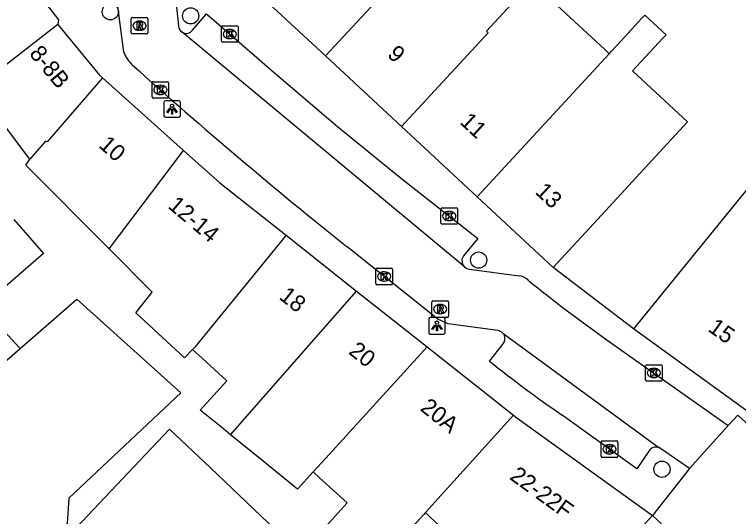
# Model space of a CAD drawing. Extents: x 160664 to 161506, y 382245 to 383288.
# Drawn here: x 160915.24 to 160959.04, y 383145.42 to 383175.76 of the extents above; entities that cross this region are included whole.
import ezdxf

# ---------------------------------------------------------------- set-up
doc = ezdxf.new("R2010")
doc.units = 0
for name, color, linetype in [('IMGEO_Boom', 7, 'Continuous'), ('IMGEO_Kolk', 7, 'Continuous'), ('IMGEO_Lichtpunt', 7, 'Continuous'), ('IMGEO_Pand', 7, 'Continuous'), ('IMGEO_Pand_nummerreeks', 7, 'Continuous'), ('IMGEO_Rijbaan_lokaal_open', 7, 'Continuous'), ('IMGEO_Rioolput', 7, 'Continuous'), ('IMGEO_Voetpad_open', 7, 'Continuous')]:
    doc.layers.add(name, color=color, linetype=linetype)

msp = doc.modelspace()

# ---------------------------------------------------------------- linework, layer by layer
at = {"layer": 'IMGEO_Boom'}
for centre in [(160921.045, 383175.92), (160925.904, 383175.674), (160943.32, 383160.916), (160954.407, 383148.274)]:
    msp.add_circle(centre, 0.489, dxfattribs=at)
at = {"layer": 'IMGEO_Kolk'}
for p, q in [((160927.841, 383175.079), (160928.693, 383175.079)), ((160927.766, 383174.153), (160927.766, 383175.005)), ((160928.254, 383174.859), (160928.279, 383174.859)), ((160928.767, 383175.005), (160928.767, 383174.153)), ((160928.277, 383174.299), (160928.252, 383174.299)), ((160928.693, 383174.079), (160927.841, 383174.079)), ((160923.57, 383170.773), (160923.57, 383171.625)), ((160923.645, 383171.699), (160924.497, 383171.699)), ((160924.571, 383171.625), (160924.571, 383170.773)), ((160924.058, 383171.479), (160924.083, 383171.479)), ((160924.497, 383170.699), (160923.645, 383170.699)), ((160924.081, 383170.919), (160924.056, 383170.919)), ((160941.118, 383164.079), (160941.97, 383164.079)), ((160941.043, 383163.153), (160941.043, 383164.005)), ((160941.531, 383163.859), (160941.556, 383163.859)), ((160942.044, 383164.005), (160942.044, 383163.153)), ((160941.554, 383163.299), (160941.529, 383163.299)), ((160941.97, 383163.079), (160941.118, 383163.079)), ((160937.109, 383159.5), (160937.109, 383160.352)), ((160937.184, 383160.426), (160938.036, 383160.426)), ((160937.597, 383160.206), (160937.622, 383160.206)), ((160938.11, 383160.352), (160938.11, 383159.5)), ((160938.036, 383159.426), (160937.184, 383159.426)), ((160937.62, 383159.646), (160937.595, 383159.646)), ((160953.421, 383153.667), (160953.421, 383154.519)), ((160953.496, 383154.593), (160954.348, 383154.593)), ((160954.422, 383154.519), (160954.422, 383153.667)), ((160953.909, 383154.373), (160953.934, 383154.373)), ((160954.348, 383153.593), (160953.496, 383153.593)), ((160953.932, 383153.813), (160953.907, 383153.813)), ((160950.734, 383149.058), (160950.734, 383149.91)), ((160950.809, 383149.984), (160951.661, 383149.984)), ((160951.222, 383149.764), (160951.247, 383149.764)), ((160951.735, 383149.91), (160951.735, 383149.058)), ((160951.245, 383149.204), (160951.22, 383149.204)), ((160951.661, 383148.984), (160950.809, 383148.984))]:
    msp.add_line(p, q, dxfattribs=at)
for points in [[(160927.841, 383175.079), (160928.693, 383175.079)], [(160927.766, 383174.153), (160927.766, 383175.005)], [(160928.087, 383174.779), (160928.21, 383174.779), (160928.21, 383174.628), (160928.34, 383174.779), (160928.504, 383174.779), (160928.358, 383174.628), (160928.511, 383174.379), (160928.359, 383174.379), (160928.274, 383174.543), (160928.21, 383174.476), (160928.21, 383174.379), (160928.087, 383174.379), (160928.087, 383174.779)], [(160928.767, 383175.005), (160928.767, 383174.153)], [(160928.693, 383174.079), (160927.841, 383174.079)], [(160923.57, 383170.773), (160923.57, 383171.625)], [(160923.645, 383171.699), (160924.497, 383171.699)], [(160924.571, 383171.625), (160924.571, 383170.773)], [(160923.891, 383171.399), (160924.014, 383171.399), (160924.014, 383171.248), (160924.144, 383171.399), (160924.308, 383171.399), (160924.162, 383171.248), (160924.315, 383170.999), (160924.163, 383170.999), (160924.078, 383171.163), (160924.014, 383171.096), (160924.014, 383170.999), (160923.891, 383170.999), (160923.891, 383171.399)], [(160924.497, 383170.699), (160923.645, 383170.699)], [(160941.118, 383164.079), (160941.97, 383164.079)], [(160941.043, 383163.153), (160941.043, 383164.005)], [(160941.364, 383163.779), (160941.487, 383163.779), (160941.487, 383163.628), (160941.617, 383163.779), (160941.781, 383163.779), (160941.635, 383163.628), (160941.788, 383163.379), (160941.636, 383163.379), (160941.551, 383163.543), (160941.487, 383163.476), (160941.487, 383163.379), (160941.364, 383163.379), (160941.364, 383163.779)], [(160942.044, 383164.005), (160942.044, 383163.153)], [(160941.97, 383163.079), (160941.118, 383163.079)], [(160937.109, 383159.5), (160937.109, 383160.352)], [(160937.184, 383160.426), (160938.036, 383160.426)], [(160937.43, 383160.126), (160937.553, 383160.126), (160937.553, 383159.975), (160937.683, 383160.126), (160937.847, 383160.126), (160937.701, 383159.975), (160937.854, 383159.726), (160937.702, 383159.726), (160937.617, 383159.89), (160937.553, 383159.823), (160937.553, 383159.726), (160937.43, 383159.726), (160937.43, 383160.126)], [(160938.11, 383160.352), (160938.11, 383159.5)], [(160938.036, 383159.426), (160937.184, 383159.426)], [(160953.421, 383153.667), (160953.421, 383154.519)], [(160953.496, 383154.593), (160954.348, 383154.593)], [(160954.422, 383154.519), (160954.422, 383153.667)], [(160953.742, 383154.293), (160953.865, 383154.293), (160953.865, 383154.142), (160953.995, 383154.293), (160954.159, 383154.293), (160954.013, 383154.142), (160954.166, 383153.893), (160954.014, 383153.893), (160953.929, 383154.057), (160953.865, 383153.99), (160953.865, 383153.893), (160953.742, 383153.893), (160953.742, 383154.293)], [(160954.348, 383153.593), (160953.496, 383153.593)], [(160950.734, 383149.058), (160950.734, 383149.91)], [(160950.809, 383149.984), (160951.661, 383149.984)], [(160951.055, 383149.684), (160951.178, 383149.684), (160951.178, 383149.533), (160951.308, 383149.684), (160951.472, 383149.684), (160951.326, 383149.533), (160951.479, 383149.284), (160951.327, 383149.284), (160951.242, 383149.448), (160951.178, 383149.381), (160951.178, 383149.284), (160951.055, 383149.284), (160951.055, 383149.684)], [(160951.735, 383149.91), (160951.735, 383149.058)], [(160951.661, 383148.984), (160950.809, 383148.984)]]:
    msp.add_lwpolyline(points, dxfattribs=at)
for centre, start, end in [((160927.843, 383175.003), 91.552, 178.448), ((160927.843, 383175.003), 91.552, 178.448), ((160928.691, 383175.003), 1.552, 88.448), ((160928.691, 383175.003), 1.552, 88.448), ((160927.843, 383174.155), 181.552, 268.448), ((160927.843, 383174.155), 181.552, 268.448), ((160928.691, 383174.155), 271.552, 358.448), ((160928.691, 383174.155), 271.552, 358.448), ((160923.647, 383171.623), 91.552, 178.448), ((160923.647, 383171.623), 91.552, 178.448), ((160924.495, 383171.623), 1.552, 88.448), ((160924.495, 383171.623), 1.552, 88.448), ((160923.647, 383170.775), 181.552, 268.448), ((160923.647, 383170.775), 181.552, 268.448), ((160924.495, 383170.775), 271.552, 358.448), ((160924.495, 383170.775), 271.552, 358.448), ((160941.12, 383164.003), 91.552, 178.448), ((160941.12, 383164.003), 91.552, 178.448), ((160941.968, 383164.003), 1.552, 88.448), ((160941.968, 383164.003), 1.552, 88.448), ((160941.12, 383163.155), 181.552, 268.448), ((160941.12, 383163.155), 181.552, 268.448), ((160941.968, 383163.155), 271.552, 358.448), ((160941.968, 383163.155), 271.552, 358.448), ((160937.186, 383160.35), 91.552, 178.448), ((160937.186, 383160.35), 91.552, 178.448), ((160938.034, 383160.35), 1.552, 88.448), ((160938.034, 383160.35), 1.552, 88.448), ((160937.186, 383159.502), 181.552, 268.448), ((160937.186, 383159.502), 181.552, 268.448), ((160938.034, 383159.502), 271.552, 358.448), ((160938.034, 383159.502), 271.552, 358.448), ((160953.498, 383154.517), 91.552, 178.448), ((160953.498, 383154.517), 91.552, 178.448), ((160954.346, 383154.517), 1.552, 88.448), ((160954.346, 383154.517), 1.552, 88.448), ((160953.498, 383153.669), 181.552, 268.448), ((160953.498, 383153.669), 181.552, 268.448), ((160954.346, 383153.669), 271.552, 358.448), ((160954.346, 383153.669), 271.552, 358.448), ((160950.811, 383149.908), 91.552, 178.448), ((160950.811, 383149.908), 91.552, 178.448), ((160951.659, 383149.908), 1.552, 88.448), ((160951.659, 383149.908), 1.552, 88.448), ((160950.811, 383149.06), 181.552, 268.448), ((160950.811, 383149.06), 181.552, 268.448), ((160951.659, 383149.06), 271.552, 358.448), ((160951.659, 383149.06), 271.552, 358.448)]:
    msp.add_arc(centre, 0.0765, start, end, dxfattribs=at)
for centre, major_axis, ratio, start_param, end_param in [((160928.253, 383174.579), (-0.387, 0.002), 0.722429, 4.712389, 7.853982), ((160928.278, 383174.579), (-0.39, 0.002), 0.717154, 1.570796, 4.712389), ((160924.057, 383171.199), (-0.387, 0.002), 0.722429, 4.712389, 7.853982), ((160924.082, 383171.199), (-0.39, 0.002), 0.717154, 1.570796, 4.712389), ((160941.53, 383163.579), (-0.387, 0.002), 0.722429, 4.712389, 7.853982), ((160941.555, 383163.579), (-0.39, 0.002), 0.717154, 1.570796, 4.712389), ((160937.596, 383159.926), (-0.387, 0.002), 0.722429, 4.712389, 7.853982), ((160937.621, 383159.926), (-0.39, 0.002), 0.717154, 1.570796, 4.712389), ((160953.908, 383154.093), (-0.387, 0.002), 0.722429, 4.712389, 7.853982), ((160953.933, 383154.093), (-0.39, 0.002), 0.717154, 1.570796, 4.712389), ((160951.221, 383149.484), (-0.387, 0.002), 0.722429, 4.712389, 7.853982), ((160951.246, 383149.484), (-0.39, 0.002), 0.717154, 1.570796, 4.712389)]:
    msp.add_ellipse(centre, major_axis=major_axis, ratio=ratio, start_param=start_param, end_param=end_param, dxfattribs=at)
at = {"layer": 'IMGEO_Lichtpunt'}
for p, q in [((160924.282, 383170.447), (160924.282, 383169.64)), ((160924.282, 383170.447), (160924.282, 383169.64)), ((160925.184, 383170.542), (160924.376, 383170.542)), ((160925.184, 383170.542), (160924.376, 383170.542)), ((160925.278, 383169.64), (160925.278, 383170.447)), ((160925.278, 383169.64), (160925.278, 383170.447)), ((160924.376, 383169.546), (160925.184, 383169.546)), ((160924.376, 383169.546), (160925.184, 383169.546)), ((160940.3, 383157.344), (160940.3, 383156.537)), ((160940.3, 383157.344), (160940.3, 383156.537)), ((160941.202, 383157.439), (160940.394, 383157.439)), ((160941.202, 383157.439), (160940.394, 383157.439)), ((160941.296, 383156.537), (160941.296, 383157.344)), ((160941.296, 383156.537), (160941.296, 383157.344)), ((160940.394, 383156.443), (160941.202, 383156.443)), ((160940.394, 383156.443), (160941.202, 383156.443))]:
    msp.add_line(p, q, dxfattribs=at)
for points in [[(160924.656, 383170.111), (160924.695, 383170.083), (160924.507, 383169.821), (160924.469, 383169.848), (160924.656, 383170.111)], [(160924.758, 383170.063), (160924.805, 383170.063), (160924.805, 383169.741), (160924.758, 383169.741), (160924.758, 383170.063)], [(160924.868, 383170.083), (160924.906, 383170.11), (160925.093, 383169.848), (160925.054, 383169.82), (160924.868, 383170.083)], [(160940.674, 383157.008), (160940.713, 383156.98), (160940.525, 383156.718), (160940.487, 383156.745), (160940.674, 383157.008)], [(160940.776, 383156.96), (160940.823, 383156.96), (160940.823, 383156.638), (160940.776, 383156.638), (160940.776, 383156.96)], [(160940.886, 383156.98), (160940.924, 383157.007), (160941.111, 383156.745), (160941.072, 383156.717), (160940.886, 383156.98)]]:
    msp.add_lwpolyline(points, dxfattribs=at)
for centre in [(160924.781, 383170.245), (160940.799, 383157.142)]:
    msp.add_circle(centre, 0.0994, dxfattribs=at)
for centre, start, end in [((160924.376, 383170.447), 90, 180), ((160924.376, 383170.447), 90, 180), ((160925.184, 383170.447), 0, 90), ((160925.184, 383170.447), 0, 90), ((160924.376, 383169.64), 180, 270), ((160924.376, 383169.64), 180, 270), ((160925.184, 383169.64), 270, 0), ((160925.184, 383169.64), 270, 360), ((160940.394, 383157.344), 90, 180), ((160940.394, 383157.344), 90, 180), ((160941.202, 383157.344), 0, 90), ((160941.202, 383157.344), 0, 90), ((160940.394, 383156.537), 180, 270), ((160940.394, 383156.537), 180, 270), ((160941.202, 383156.537), 270, 0), ((160941.202, 383156.537), 270, 360)]:
    msp.add_arc(centre, 0.0946, start, end, dxfattribs=at)
at = {"layer": 'IMGEO_Pand'}
for points in [[(160944.945, 383184.961), (160934.055, 383173.259)], [(160912.627, 383182.264), (160917.904, 383175.438), (160917.871, 383175.155)], [(160934.055, 383173.259), (160929.271, 383177.698)], [(160938.66, 383168.986), (160943.897, 383174.658), (160943.8, 383174.748), (160946.547, 383177.724)], [(160946.547, 383177.724), (160950.929, 383173.658), (160951.217, 383173.391)], [(160951.217, 383173.391), (160951.35, 383173.535), (160951.942, 383174.177), (160953.171, 383175.51), (160953.37, 383175.726), (160954.656, 383174.538), (160954.456, 383174.323), (160952.634, 383172.349), (160955.962, 383169.275), (160953.074, 383166.148), (160951.227, 383164.147), (160947.835, 383160.473)], [(160917.871, 383175.155), (160910.813, 383169.682), (160910.656, 383169.56)], [(160917.871, 383175.155), (160920.386, 383172.1), (160920.574, 383171.932)], [(160938.66, 383168.986), (160934.055, 383173.259)], [(160943.238, 383164.738), (160951.217, 383173.391)], [(160920.574, 383171.932), (160917.22, 383168.064), (160917.12, 383168.101), (160916.178, 383167.023)], [(160920.574, 383171.932), (160925.471, 383167.545)], [(160970.479, 383165.519), (160971.418, 383166.673), (160971.27, 383166.793), (160965.016, 383171.891), (160952.683, 383156.759)], [(160916.178, 383167.023), (160914.461, 383169.299), (160913.449, 383167.289), (160912.552, 383167.821), (160911.641, 383168.361), (160911.041, 383169.092)], [(160943.238, 383164.738), (160938.66, 383168.986)], [(160920.974, 383161.586), (160925.471, 383167.545)], [(160925.471, 383167.545), (160927.66, 383165.583), (160931.67, 383162.417)], [(160920.974, 383161.586), (160915.925, 383166.646), (160916.178, 383167.023)], [(160947.835, 383160.473), (160943.238, 383164.738)], [(160915.214, 383163.359), (160916.992, 383161.319), (160913.263, 383158.096), (160915.262, 383155.918), (160915.583, 383155.569)], [(160931.67, 383162.417), (160926.148, 383155.653), (160926.019, 383155.516)], [(160931.67, 383162.417), (160935.939, 383159.045)], [(160926.019, 383155.516), (160925.529, 383155), (160922.586, 383157.726), (160923.578, 383158.976), (160920.974, 383161.586)], [(160928.313, 383150.363), (160935.939, 383159.045)], [(160935.939, 383159.045), (160940.217, 383155.668)], [(160915.583, 383155.569), (160919.007, 383158.548), (160925.298, 383152.893), (160918.539, 383146.521), (160918.432, 383144.995), (160917.855, 383144.386)], [(160959.844, 383151.624), (160959.492, 383151.837), (160952.683, 383156.759)], [(160907.392, 383148.829), (160913.095, 383153.606), (160913.197, 383153.493), (160915.583, 383155.569)], [(160928.313, 383150.363), (160927.885, 383150.709), (160926.48, 383151.848), (160928.098, 383153.621), (160926.591, 383154.994), (160926.019, 383155.516)], [(160940.217, 383155.668), (160934.081, 383148.947), (160933.316, 383148.109)], [(160940.217, 383155.668), (160945.435, 383151.547)], [(160940.099, 383145.662), (160945.435, 383151.547)], [(160945.435, 383151.547), (160945.634, 383151.39), (160953.843, 383145.474)], [(160917.855, 383144.386), (160918.279, 383143.984), (160922.835, 383148.795), (160924.631, 383150.692), (160927.1, 383148.354), (160930.596, 383145.044), (160930.82, 383144.832), (160927.091, 383140.856)], [(160933.316, 383148.109), (160932.372, 383147.074), (160930.295, 383148.757), (160928.313, 383150.363)], [(160940.099, 383145.662), (160939.996, 383145.548), (160938.245, 383143.631), (160936.602, 383141.832), (160933.733, 383144.438), (160935.376, 383146.237), (160934.73, 383146.824), (160933.694, 383147.765), (160933.316, 383148.109)], [(160947.6, 383138.687), (160940.378, 383145.403), (160940.099, 383145.662)], [(160953.843, 383145.474), (160947.669, 383138.762)]]:
    msp.add_lwpolyline(points, dxfattribs=at)
at = {"layer": 'IMGEO_Rijbaan_lokaal_open'}
for points in [[(160902.971, 383203.487), (160905.81, 383202.432), (160906.073, 383202.284), (160906.26, 383202.081), (160923.944, 383179.059), (160924.568, 383178.306), (160924.768, 383178.012), (160924.875, 383177.733), (160925.156, 383175.069)], [(160921.859, 383173.479), (160921.472, 383176.4)], [(160942.475, 383160.501), (160925.382, 383174.692)], [(160944.486, 383156.652), (160941.47, 383157.071), (160940.851, 383157.346), (160935.374, 383161.707)], [(160942.77, 383160.366), (160945.764, 383159.963)], [(160944.781, 383156.504), (160954.219, 383149.579)], [(160951.104, 383156.083), (160958.418, 383150.922)], [(160958.418, 383150.922), (160956.075, 383148.311)], [(160956.075, 383148.311), (160954.316, 383149.531), (160954.219, 383149.579)]]:
    msp.add_lwpolyline(points, dxfattribs=at)
for centre, radius, start, end in [((160925.639, 383175.102), 0.484, 183.955, 237.9278), ((160923.695, 383174.145), 1.953, 199.9339, 227.7508), ((161122.703, 383396.294), 300.205, 228.14259, 231.39102), ((160942.83, 383160.887), 0.524, 227.3779, 263.4418), ((160945.722, 383159.176), 0.788, 41.967, 86.9429), ((161001.589, 383227.955), 87.832, 230.99438, 234.91493), ((160944.421, 383156.155), 0.501, 44.1307, 82.5839)]:
    msp.add_arc(centre, radius, start, end, dxfattribs=at)
at = {"layer": 'IMGEO_Rioolput'}
for p, q in [((160922.307, 383174.656), (160922.307, 383175.508)), ((160922.382, 383175.582), (160923.234, 383175.582)), ((160923.308, 383175.508), (160923.308, 383174.656)), ((160922.795, 383175.362), (160922.82, 383175.362)), ((160923.234, 383174.582), (160922.382, 383174.582)), ((160922.818, 383174.802), (160922.793, 383174.802)), ((160940.493, 383157.526), (160940.493, 383158.378)), ((160940.568, 383158.452), (160941.42, 383158.452)), ((160941.494, 383158.378), (160941.494, 383157.526)), ((160940.981, 383158.232), (160941.006, 383158.232)), ((160941.004, 383157.672), (160940.979, 383157.672)), ((160941.42, 383157.452), (160940.568, 383157.452))]:
    msp.add_line(p, q, dxfattribs=at)
for points in [[(160922.307, 383174.656), (160922.307, 383175.508)], [(160922.382, 383175.582), (160923.234, 383175.582)], [(160923.308, 383175.508), (160923.308, 383174.656)], [(160922.896, 383175.28), (160922.644, 383175.282), (160922.644, 383174.882)], [(160922.644, 383174.882), (160922.768, 383174.882), (160922.768, 383175.044), (160922.779, 383175.044)], [(160922.822, 383175.201), (160922.768, 383175.201), (160922.768, 383175.12)], [(160922.768, 383175.12), (160922.82, 383175.12)], [(160922.826, 383175.015), (160922.897, 383174.882), (160923.037, 383174.882), (160922.972, 383175.008)], [(160923.234, 383174.582), (160922.382, 383174.582)], [(160940.493, 383157.526), (160940.493, 383158.378)], [(160940.568, 383158.452), (160941.42, 383158.452)], [(160941.494, 383158.378), (160941.494, 383157.526)], [(160941.082, 383158.15), (160940.83, 383158.152), (160940.83, 383157.752)], [(160941.008, 383158.071), (160940.954, 383158.071), (160940.954, 383157.99)], [(160940.954, 383157.99), (160941.006, 383157.99)], [(160940.83, 383157.752), (160940.954, 383157.752), (160940.954, 383157.914), (160940.965, 383157.914)], [(160941.012, 383157.885), (160941.083, 383157.752), (160941.223, 383157.752), (160941.158, 383157.878)], [(160941.42, 383157.452), (160940.568, 383157.452)]]:
    msp.add_lwpolyline(points, dxfattribs=at)
for centre, radius, start, end in [((160922.384, 383175.506), 0.0765, 91.552, 178.448), ((160922.384, 383175.506), 0.0765, 91.552, 178.448), ((160923.232, 383175.506), 0.0765, 1.552, 88.448), ((160923.232, 383175.506), 0.0765, 1.552, 88.448), ((160922.778, 383174.991), 0.0533, 26.0293, 88.6989), ((160922.804, 383175.309), 0.19, 274.7715, 282.9687), ((160922.828, 383175.105), 0.0964, 77.0061, 93.1865), ((160922.842, 383175.162), 0.0378, 276.6634, 79.6772), ((160922.895, 383175.17), 0.109, 350.3612, 89.416), ((160922.893, 383175.17), 0.112, 277.5842, 350.9817), ((160922.877, 383174.955), 0.108, 29.5134, 73.7905), ((160922.384, 383174.658), 0.0765, 181.552, 268.448), ((160922.384, 383174.658), 0.0765, 181.552, 268.448), ((160923.232, 383174.658), 0.0765, 271.552, 358.448), ((160923.232, 383174.658), 0.0765, 271.552, 358.448), ((160940.57, 383158.376), 0.0765, 91.552, 178.448), ((160940.57, 383158.376), 0.0765, 91.552, 178.448), ((160941.418, 383158.376), 0.0765, 1.552, 88.448), ((160941.418, 383158.376), 0.0765, 1.552, 88.448), ((160940.99, 383158.179), 0.19, 274.7715, 282.9687), ((160941.014, 383157.975), 0.0964, 77.0061, 93.1865), ((160941.028, 383158.032), 0.0378, 276.6634, 79.6772), ((160941.081, 383158.04), 0.109, 350.3612, 89.416), ((160941.079, 383158.04), 0.112, 277.5842, 350.9817), ((160941.063, 383157.825), 0.108, 29.5134, 73.7905), ((160940.57, 383157.528), 0.0765, 181.552, 268.448), ((160940.57, 383157.528), 0.0765, 181.552, 268.448), ((160940.964, 383157.861), 0.0533, 26.0293, 88.6989), ((160941.418, 383157.528), 0.0765, 271.552, 358.448), ((160941.418, 383157.528), 0.0765, 271.552, 358.448)]:
    msp.add_arc(centre, radius, start, end, dxfattribs=at)
for centre, major_axis, ratio, start_param, end_param in [((160922.794, 383175.082), (-0.387, 0.002), 0.722429, 4.712389, 7.853982), ((160922.819, 383175.082), (-0.39, 0.002), 0.717154, 1.570796, 4.712389), ((160940.98, 383157.952), (-0.387, 0.002), 0.722429, 4.712389, 7.853982), ((160941.005, 383157.952), (-0.39, 0.002), 0.717154, 1.570796, 4.712389)]:
    msp.add_ellipse(centre, major_axis=major_axis, ratio=ratio, start_param=start_param, end_param=end_param, dxfattribs=at)
at = {"layer": 'IMGEO_Voetpad_open'}
for points in [[(160926.019, 383174.81), (160926.86, 383175.8), (160930.967, 383172.233), (160934.791, 383168.999), (160938.677, 383165.831), (160943.271, 383162.22), (160942.411, 383161.182)], [(160952.683, 383156.759), (160947.835, 383160.473)], [(160943.973, 383154.813), (160944.799, 383155.849)], [(160953.612, 383149.375), (160952.887, 383148.295), (160948.368, 383151.549)], [(160963.665, 383147.263), (160958.997, 383151.541), (160958.418, 383150.922)], [(160956.075, 383148.311), (160953.843, 383145.474)], [(160953.843, 383145.474), (160954.358, 383145), (160948.184, 383138.288), (160947.669, 383138.762)]]:
    msp.add_lwpolyline(points, dxfattribs=at)
for centre, radius, start, end in [((160925.635, 383175.102), 0.482, 238.279, 322.7104), ((160942.828, 383160.878), 0.516, 143.8596, 226.8781), ((160944.423, 383156.166), 0.492, 319.7919, 43.3563), ((160988.7, 383210.447), 71.384, 231.20256, 235.5977), ((160954.044, 383149.095), 0.514, 70.0847, 147.0682)]:
    msp.add_arc(centre, radius, start, end, dxfattribs=at)

# ---------------------------------------------------------------- texts
at = {"layer": 'IMGEO_Pand_nummerreeks'}
for s, rotation, p in [('8-8B', 309.4651, (160916.098, 383173.376)), ('9', 317.1458, (160937.744, 383173.273)), ('11', 317.1485, (160942.132, 383169.202)), ('10', 318.1419, (160920.288, 383167.784)), ('13', 317.1485, (160946.69, 383164.974)), ('12-14', 319.9273, (160924.47, 383164.112)), ('18', 321.7035, (160931.196, 383158.611)), ('15', 324.3563, (160957.134, 383156.668)), ('20', 321.7035, (160935.399, 383155.293)), ('20A', 321.6806, (160939.727, 383151.873)), ('22-22F', 324.1729, (160945.137, 383147.713))]:
    msp.add_text(s, height=1, rotation=rotation, dxfattribs=at).set_placement(p)

doc.saveas('drawing.dxf')
